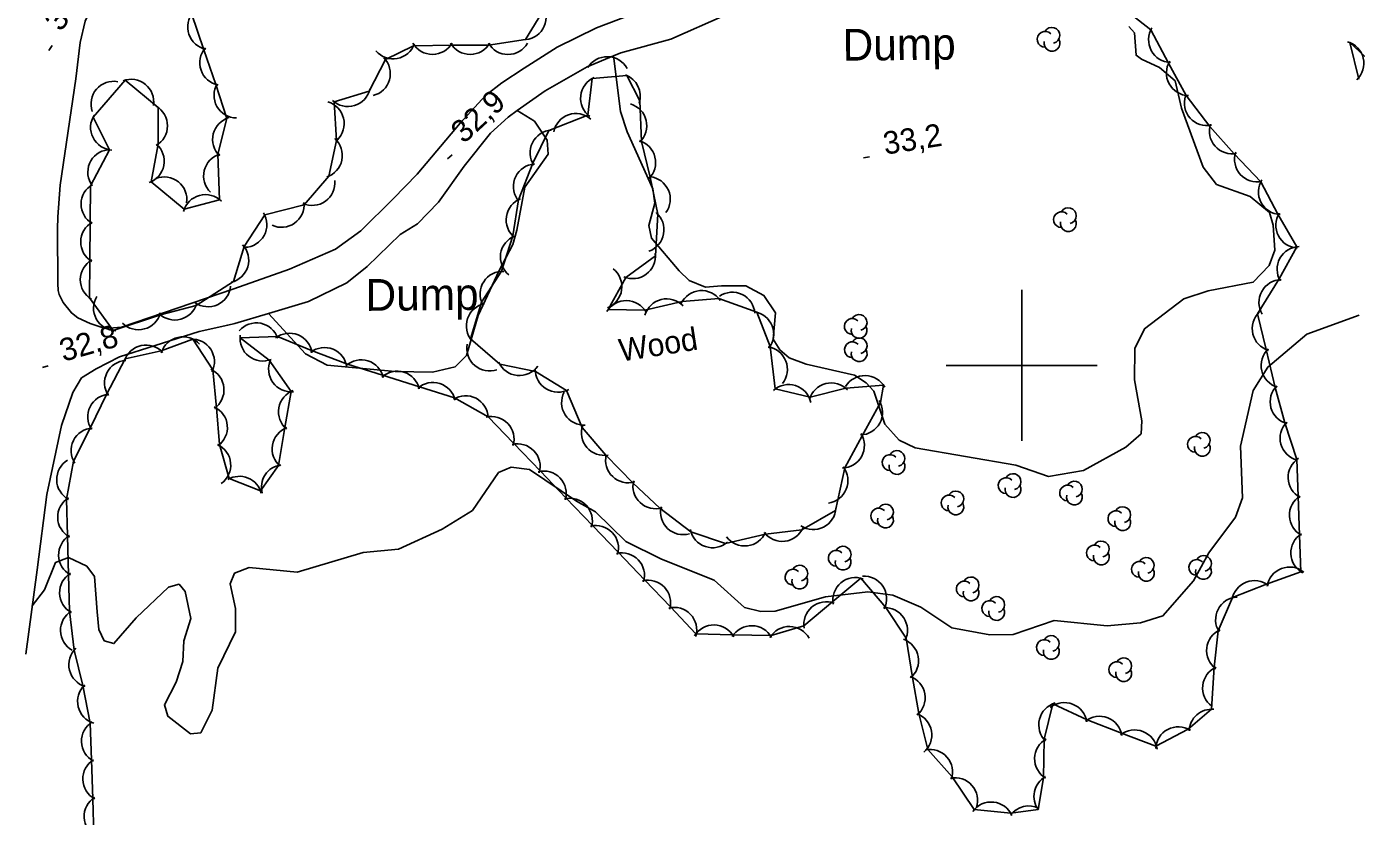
# Model space of a CAD drawing. Extents: x 646142 to 649934, y 5874075 to 5876351.
# Drawn here: x 648068.1 to 648244.3, y 5875740.3 to 5875844.9 of the extents above; entities that cross this region are included whole.
import ezdxf

# ---------------------------------------------------------------- set-up
doc = ezdxf.new("R2010")
doc.units = 0
for name, color, linetype in [('Niveau 2', 7, 'Continuous'), ('Niveau 21', 7, 'Continuous'), ('Niveau 3', 7, 'Continuous'), ('Niveau 44', 7, 'Continuous'), ('Niveau 57', 7, 'Continuous'), ('Niveau 61', 7, 'Continuous')]:
    doc.layers.add(name, color=color, linetype=linetype)

msp = doc.modelspace()

# ---------------------------------------------------------------- linework, layer by layer
at = {"layer": 'Niveau 2'}
for points in [[(648244.72, 5875806.67), (648237.76, 5875804.12), (648232.6, 5875799.77), (648230.65, 5875796.69), (648228.98, 5875789.32), (648229.26, 5875782.45), (648228.31, 5875779.91), (648224.78, 5875775.16), (648222.77, 5875771.45), (648218.71, 5875766.82), (648215.75, 5875765.91), (648211.32, 5875765.51), (648204.28, 5875766.23), (648198.87, 5875764.37), (648195.78, 5875764.31), (648190.73, 5875765.24), (648186.63, 5875767.97), (648182.91, 5875769.57), (648179.61, 5875770.01), (648173.99, 5875769.35), (648167.32, 5875767.45), (648165.43, 5875767.42), (648163.27, 5875767.94), (648159.22, 5875771.54), (648152.25, 5875774.33), (648147.55, 5875776.67), (648143.52, 5875780.62), (648141.01, 5875782.03), (648134.79, 5875786.21), (648132.36, 5875786.54), (648130.64, 5875785.83)], [(648130.64, 5875785.83), (648127.23, 5875780.8), (648123.18, 5875778.3), (648117.41, 5875775.67), (648112.75, 5875775.2), (648104, 5875772.63), (648097.64, 5875773.23), (648095.69, 5875772.5), (648095.11, 5875771.08), (648095.81, 5875767.8), (648095.82, 5875764.69), (648093.48, 5875759.91), (648092.7, 5875754.33), (648091.2, 5875751.34), (648089.84, 5875751.18), (648086.85, 5875753.53), (648086.39, 5875755.05), (648087.94, 5875758.05), (648088.83, 5875760.76), (648088.96, 5875763.53), (648089.89, 5875766.48), (648089.16, 5875770.04), (648088.34, 5875771.02), (648086.94, 5875770.62), (648082.65, 5875766.55), (648079.7, 5875763.16), (648078.41, 5875763.52), (648077.72, 5875765.02), (648077.49, 5875767.36), (648077.13, 5875772.05), (648076.11, 5875773.41), (648073.67, 5875774.54), (648071.94, 5875773.89), (648070.49, 5875770.27), (648068.88, 5875768.14)]]:
    msp.add_lwpolyline(points, dxfattribs=at)
at = {"layer": 'Niveau 21'}
for points in [[(648076.55, 5875805.55), (648078.55, 5875804.9), (648080.72, 5875805.07), (648095.59, 5875810.12), (648102.96, 5875812.75), (648109.06, 5875815.4), (648112.43, 5875817.84), (648116.7, 5875822.08), (648119.89, 5875825.31), (648125.57, 5875832.07), (648128.96, 5875835.77), (648131.12, 5875837.43), (648134.07, 5875839.38), (648138.44, 5875842.13), (648143.63, 5875844.71), (648148.2, 5875846.43), (648154.51, 5875849.21), (648161.94, 5875852.42), (648166.81, 5875855.49)], [(648077.21, 5875848.47), (648075.9, 5875845.58), (648075.22, 5875842.76), (648074.65, 5875837.94), (648072.56, 5875823.89), (648072.28, 5875819.68), (648072.21, 5875818.05), (648072.26, 5875810.84), (648072.32, 5875809.91), (648072.43, 5875809.4), (648072.98, 5875808.33), (648074.08, 5875806.95), (648074.91, 5875806.31), (648076.55, 5875805.55)], [(648068.05, 5875761.77), (648069.51, 5875772.93), (648070.82, 5875782.92), (648072.77, 5875792.04), (648074.27, 5875796.42), (648075.39, 5875798.34), (648077.36, 5875799.53), (648080.45, 5875801.14), (648085.16, 5875802.65), (648090.98, 5875804.48), (648094.79, 5875805.33), (648095.72, 5875805.53), (648100.19, 5875806.88), (648105.47, 5875808.47), (648110.56, 5875810.93), (648113.26, 5875813.09), (648117.64, 5875817.33), (648119.94, 5875818.77), (648122.71, 5875821.63), (648126.13, 5875826.37), (648129.58, 5875830.77), (648131.94, 5875832.9), (648133.15, 5875833.77), (648136.83, 5875836.38), (648142.43, 5875839.56), (648145.89, 5875840.99), (648146.87, 5875841.4), (648153.49, 5875843.22), (648160.69, 5875846.41)]]:
    msp.add_lwpolyline(points, dxfattribs=at)
at = {"layer": 'Niveau 3'}
for p, q in [((648071.08, 5875841.71), (648071.52, 5875842.38)), ((648123.91, 5875827.36), (648124.5, 5875827.9)), ((648179.02, 5875827.49), (648179.81, 5875827.62)), ((648070.22, 5875799.71), (648070.99, 5875799.93))]:
    msp.add_line(p, q, dxfattribs=at)
at = {"layer": 'Niveau 44'}
for points in [[(648248.04, 5875878.17), (648243.29, 5875879.19), (648238.5, 5875877.88), (648235.47, 5875875.2), (648232.69, 5875871.22), (648229.83, 5875867.12), (648229.12, 5875869.89), (648224.27, 5875871.49), (648220.55, 5875874.61), (648218.36, 5875869.7), (648219.08, 5875864.9), (648219.59, 5875859.98), (648217.7, 5875855.51), (648215.56, 5875851.57), (648210.71, 5875851.84), (648205.49, 5875852.51), (648203.54, 5875848.06), (648208.92, 5875849.15), (648213.42, 5875847.32), (648217.09, 5875844.44), (648219.46, 5875840.03), (648221.76, 5875835.76)], [(648076.94, 5875832.89), (648079.13, 5875828.56), (648076.61, 5875823.8), (648076.56, 5875818.95), (648076.51, 5875813.8), (648076.47, 5875808.95), (648079.62, 5875804.61), (648085.89, 5875806.68), (648090.58, 5875807.94), (648095.55, 5875811.1), (648096.95, 5875815.74), (648099.68, 5875819.94), (648104.9, 5875821.26), (648108.19, 5875825.07), (648109.2, 5875829.81), (648108.89, 5875834.89), (648113.53, 5875836.31), (648115.68, 5875840.5), (648119.41, 5875842.31), (648124.49, 5875842.43), (648129.35, 5875842.43), (648134.22, 5875843.15), (648136.75, 5875847.29)], [(648089.96, 5875846.6), (648091.63, 5875841.81), (648093.19, 5875837.22), (648094.65, 5875832.72), (648093.49, 5875828), (648093.71, 5875821.95), (648089.02, 5875820.69), (648084.65, 5875824.33), (648085.56, 5875829.29), (648085.57, 5875834.15), (648081.21, 5875837.8), (648076.94, 5875832.89)], [(648244.65, 5875837.92), (648243.48, 5875842.78), (648245.47, 5875840.93)], [(648181.68, 5875797.39), (648176.67, 5875796.97), (648171.96, 5875795.79), (648167.33, 5875796.89), (648166.65, 5875802.52), (648164.89, 5875807.04), (648159.85, 5875808.85), (648155.01, 5875808.48), (648150.05, 5875807.32), (648145.19, 5875807.39), (648147.55, 5875811.63), (648151.46, 5875814.5), (648151.76, 5875820.02), (648150.77, 5875824.95), (648149.62, 5875829.67), (648149.39, 5875835.04), (648147.67, 5875838.4), (648143.07, 5875837.98), (648142.51, 5875833.16), (648137.33, 5875831.13), (648135.19, 5875826.77), (648133.31, 5875821.95), (648132.56, 5875817.15), (648131.06, 5875812.46), (648128.42, 5875808.38), (648126.94, 5875803.51), (648130.84, 5875800.15), (648135.55, 5875799.21), (648139.69, 5875796.68), (648141.73, 5875791.77), (648144.89, 5875788.09), (648148.51, 5875784.4), (648152.04, 5875781.07), (648156.16, 5875777.95), (648160.76, 5875776.41), (648166.05, 5875777.64), (648170.87, 5875778.22), (648175.33, 5875780.78), (648176.54, 5875786.43), (648178.86, 5875790.69), (648181.26, 5875795.08), (648181.68, 5875797.39)], [(648221.76, 5875835.76), (648224.93, 5875831.66), (648228.16, 5875828.04), (648231.66, 5875824.33), (648233.91, 5875820.03), (648236.46, 5875815.71), (648234.12, 5875811.46), (648231.25, 5875806.81), (648232.39, 5875802.09), (648233.57, 5875797.07), (648234.85, 5875792.39), (648236.43, 5875787.52), (648236.61, 5875782.67), (648236.8, 5875777.52), (648236.98, 5875772.67), (648232.44, 5875771.01), (648227.91, 5875769.27), (648226, 5875764.85), (648225.48, 5875760.02), (648225.15, 5875754.46), (648222.06, 5875751.82), (648217.77, 5875749.56), (648213.2, 5875751.29), (648208.68, 5875753.05), (648204.13, 5875755.19), (648202.95, 5875750.48), (648202.89, 5875745.36), (648202.16, 5875741.18), (648198.54, 5875740.67), (648193.71, 5875741.17), (648190.76, 5875745.49), (648187.54, 5875749.12), (648186.36, 5875753.89), (648185.51, 5875758.67), (648184.66, 5875763.87), (648181.98, 5875767.92), (648178.68, 5875771.83), (648174.96, 5875768.71), (648171.13, 5875765.5), (648166.81, 5875764.23), (648161.67, 5875764.33), (648156.81, 5875764.43), (648153.43, 5875768.03), (648150.07, 5875771.54), (648146.51, 5875775.25), (648143.15, 5875778.76), (648139.59, 5875782.48), (648136.23, 5875785.98), (648132.67, 5875789.7), (648129.31, 5875793.2), (648124.84, 5875795.69), (648120.21, 5875797.15), (648115.3, 5875798.7), (648110.67, 5875800.15), (648105.88, 5875801.97), (648101.39, 5875803.81), (648096.42, 5875803.67), (648100.26, 5875800.7), (648103.19, 5875796.56), (648102.36, 5875791.77), (648101.5, 5875786.76), (648099.14, 5875783.37), (648094.99, 5875785), (648093.71, 5875789.52), (648093.28, 5875794.36)], [(648093.28, 5875794.36), (648092.82, 5875799.43), (648090.17, 5875803.49), (648085.94, 5875801.94), (648081.21, 5875800.89), (648078.74, 5875796.14), (648076.59, 5875791.79), (648074.36, 5875787.31), (648073.42, 5875782.28), (648073.55, 5875777.42), (648073.67, 5875772.28), (648073.8, 5875767.43), (648074.45, 5875762.3), (648075.58, 5875757.58), (648076.57, 5875752.6), (648076.73, 5875747.74), (648076.9, 5875742.6), (648077.06, 5875737.75)]]:
    msp.add_lwpolyline(points, dxfattribs=at)
for centre, radius, start, end in [((648092.47, 5875844.82), 3, 138.8186, 258.7966), ((648133.98, 5875846.14), 3, 268.5248, 28.5028), ((648203.09, 5875843.19), 1.05, 44.1154, 269.804), ((648203.99, 5875843.72), 1.05, 282.2692, 149.7263), ((648219.8, 5875843.13), 3, 148.2853, 268.2633), ((648116.7, 5875843.6), 3, 220.5738, 340.5518), ((648121.91, 5875844.19), 3, 210.19, 330.168), ((648126.92, 5875844.19), 3, 209.9031, 329.8811), ((648131.92, 5875844.18), 3, 209.9031, 329.8811), ((648203.99, 5875842.67), 1.05, 166.9369, 29.6212), ((648242.33, 5875840), 3, 313.5918, 73.5697), ((648094.08, 5875840.08), 3, 138.8186, 258.7966), ((648113.32, 5875838.65), 3, 284.0699, 44.0478), ((648145.06, 5875837.89), 3, 28.6616, 148.6396), ((648222.16, 5875838.73), 3, 148.2853, 268.2633), ((648079.66, 5875834.63), 3, 79.4314, 199.4094), ((648081.98, 5875834.9), 3, 350.8743, 110.8522), ((648095.97, 5875835.77), 3, 149.1982, 269.1762), ((648144.54, 5875835.37), 3, 113.4125, 233.3904), ((648146.45, 5875835.66), 3, 342.1726, 70.0305), ((648110.7, 5875837.29), 3, 226.9493, 346.9272), ((648224.54, 5875834.76), 3, 161.7405, 281.7184), ((648083.8, 5875831.72), 3, 299.9521, 59.93), ((648107.21, 5875832.02), 3, 313.7764, 73.7543), ((648147.31, 5875831.75), 3, 313.6403, 73.6182), ((648079.61, 5875831.52), 3, 146.8689, 266.8468), ((648095.78, 5875829.94), 3, 106.1776, 226.1556), ((648140.92, 5875830.36), 3, 49.176, 169.1539), ((648227.86, 5875831.03), 3, 161.7405, 281.7184), ((648137.84, 5875828.17), 3, 93.8071, 213.785), ((648079.24, 5875825.58), 3, 96.8645, 216.8424), ((648083.37, 5875827.05), 3, 289.1231, 49.101), ((648106.97, 5875827.81), 3, 287.9416, 47.9195), ((648148.48, 5875826.89), 3, 313.6403, 73.6182), ((648094.58, 5875825.09), 3, 106.1776, 226.1556), ((648135.63, 5875823.69), 3, 93.8071, 213.785), ((648231.19, 5875827.29), 3, 161.7405, 281.7184), ((648086.37, 5875821.96), 3, 351.5056, 111.4836), ((648150.42, 5875822.01), 3, 323.724, 83.702), ((648078.35, 5875821.36), 3, 119.4685, 239.4464), ((648105.98, 5875824.19), 3, 245.4111, 5.3891), ((648234.35, 5875822.99), 3, 147.6034, 267.5813), ((648091.82, 5875819.62), 3, 45.0416, 165.0195), ((648101.9, 5875821.29), 3, 245.4111, 5.3891), ((648134.68, 5875819.28), 3, 111.1725, 231.1504), ((648096.97, 5875818.64), 3, 271.5162, 31.4942), ((648149.59, 5875817.95), 3, 289.7022, 49.6802), ((648205.27, 5875819.3), 1.05, 44.1154, 269.804), ((648206.17, 5875819.83), 1.05, 282.2692, 149.7263), ((648236.66, 5875818.56), 3, 147.6034, 267.5813), ((648078.3, 5875816.36), 3, 119.4685, 239.4464), ((648206.17, 5875818.78), 1.05, 166.9369, 29.6212), ((648133.91, 5875814.34), 3, 111.1725, 231.1504), ((648094.56, 5875813.93), 3, 283.1824, 43.1603), ((648148.46, 5875814.49), 3, 246.3535, 6.3315), ((648236.83, 5875812.74), 3, 91.2415, 211.2195), ((648078.25, 5875811.36), 3, 119.4685, 239.4464), ((648144.01, 5875810.43), 3, 291.5682, 51.5461), ((648131.22, 5875809.46), 3, 87.134, 207.112), ((648234.43, 5875808.35), 3, 91.2415, 211.2195), ((648080, 5875807.59), 3, 148.7483, 268.7263), ((648092.18, 5875810.77), 3, 234.6131, 354.5911), ((648157.57, 5875806.91), 3, 34.4112, 154.3891), ((648161.64, 5875806.69), 3, 4.1709, 124.1488), ((648087.78, 5875809.01), 3, 225.0025, 344.9804), ((648129.4, 5875805.24), 3, 101.2047, 221.1826), ((648147.6, 5875805.59), 3, 29.1998, 149.1778), ((648152.95, 5875805.82), 3, 43.8986, 163.8766), ((648082.95, 5875807.72), 3, 225.0025, 344.9804), ((648098.58, 5875802.63), 3, 19.1062, 139.0842), ((648164.13, 5875804.14), 3, 321.2772, 81.2551), ((648177.54, 5875805.16), 1.05, 44.1154, 269.804), ((648178.44, 5875805.69), 1.05, 282.2692, 149.7263), ((648233.54, 5875804.86), 3, 133.5445, 253.5224), ((648088.84, 5875800.78), 3, 42.4796, 162.4575), ((648099.42, 5875803.58), 3, 172.187, 292.1649), ((648102.97, 5875801.26), 3, 7.7963, 127.7743), ((648178.44, 5875804.64), 1.05, 166.9369, 29.6212), ((648083.96, 5875799.7), 3, 42.4796, 162.4575), ((648090.02, 5875800.49), 3, 333.1181, 93.0961), ((648107.6, 5875799.36), 3, 7.7963, 127.7743), ((648129.47, 5875802.26), 3, 169.2952, 289.2731), ((648165.94, 5875799.48), 3, 321.2772, 81.2551), ((648177.55, 5875802.07), 1.05, 44.1154, 269.804), ((648178.45, 5875801.55), 1.05, 166.9369, 29.6212), ((648178.45, 5875802.6), 1.05, 282.2692, 149.7263), ((648234.71, 5875800), 3, 133.5445, 253.5224), ((648081.46, 5875797.67), 3, 93.646, 213.624), ((648103.2, 5875799.49), 3, 155.7974, 275.7754), ((648112.46, 5875797.74), 3, 12.5333, 132.5113), ((648133.44, 5875801.65), 3, 203.9751, 323.953), ((648091.29, 5875796.76), 3, 305.1387, 65.1166), ((648117.23, 5875796.24), 3, 12.5333, 132.5113), ((648138.54, 5875799.45), 3, 178.6037, 298.5817), ((648179.23, 5875795.66), 3, 29.2058, 149.1838), ((648104.51, 5875793.87), 3, 110.2101, 230.188), ((648121.99, 5875794.74), 3, 12.5333, 132.5113), ((648169.1, 5875794.47), 3, 12.0928, 132.0708), ((648174.74, 5875794.67), 3, 44.0513, 164.0293), ((648235.91, 5875795.19), 3, 135.2765, 255.2544), ((648079.24, 5875793.19), 3, 93.646, 213.624), ((648126.29, 5875792.99), 3, 2.3578, 122.3358), ((648142.02, 5875795.08), 3, 152.5847, 272.5626), ((648178.55, 5875793.79), 3, 271.3559, 31.3339), ((648091.74, 5875791.78), 3, 305.1387, 65.1166), ((648129.72, 5875790.23), 3, 343.792, 103.77), ((648077.02, 5875788.71), 3, 93.646, 213.624), ((648103.66, 5875788.94), 3, 110.2101, 230.188), ((648144.65, 5875791.08), 3, 160.6119, 280.5899), ((648237.23, 5875790.37), 3, 135.2765, 255.2544), ((648133.18, 5875786.62), 3, 343.792, 103.77), ((648176.15, 5875789.4), 3, 271.3559, 31.3339), ((648223.01, 5875789.54), 1.05, 44.1154, 269.804), ((648223.91, 5875790.07), 1.05, 282.2692, 149.7263), ((648092.18, 5875786.8), 3, 305.1387, 65.1166), ((648147.85, 5875787.45), 3, 166.6011, 286.5791), ((648182.55, 5875787.13), 1.05, 44.1154, 269.804), ((648183.45, 5875787.66), 1.05, 282.2692, 149.7263), ((648223.91, 5875789.02), 1.05, 166.9369, 29.6212), ((648075.12, 5875784.89), 3, 121.4534, 241.4314), ((648102.25, 5875783.85), 3, 98.3073, 195.0505), ((648173.96, 5875784.73), 3, 277.8558, 37.8338), ((648183.45, 5875786.61), 1.05, 166.9369, 29.6212), ((648238.28, 5875785.16), 3, 122.123, 242.1009), ((648096.33, 5875782.31), 3, 14.5147, 120.5886), ((648136.64, 5875783.01), 3, 343.792, 103.77), ((648151.48, 5875784.01), 3, 166.6011, 286.5791), ((648197.93, 5875784.08), 1.05, 44.1154, 269.804), ((648198.83, 5875784.61), 1.05, 282.2692, 149.7263), ((648206.97, 5875783.62), 1.05, 282.2692, 149.7263), ((648190.36, 5875781.78), 1.05, 44.1154, 269.804), ((648191.26, 5875782.31), 1.05, 282.2692, 149.7263), ((648198.83, 5875783.56), 1.05, 166.9369, 29.6212), ((648206.07, 5875783.09), 1.05, 44.1154, 269.804), ((648206.97, 5875782.57), 1.05, 166.9369, 29.6212), ((648238.46, 5875780.16), 3, 122.123, 242.1009), ((648075.25, 5875779.9), 3, 121.4534, 241.4314), ((648140.1, 5875779.4), 3, 343.792, 103.77), ((648155.12, 5875780.58), 3, 166.6011, 286.5791), ((648172.37, 5875781.26), 3, 236.8575, 356.8354), ((648181.04, 5875780.04), 1.05, 44.1154, 269.804), ((648181.94, 5875780.57), 1.05, 282.2692, 149.7263), ((648191.26, 5875781.26), 1.05, 166.9369, 29.6212), ((648213.37, 5875780.23), 1.05, 282.2692, 149.7263), ((648181.94, 5875779.52), 1.05, 166.9369, 29.6212), ((648212.47, 5875779.7), 1.05, 44.1154, 269.804), ((648213.37, 5875779.18), 1.05, 166.9369, 29.6212), ((648075.37, 5875774.9), 3, 121.4534, 241.4314), ((648143.56, 5875775.79), 3, 343.792, 103.77), ((648159.02, 5875778.85), 3, 191.5194, 311.4973), ((648163.28, 5875779.08), 3, 216.8994, 336.8773), ((648168.25, 5875779.68), 3, 216.8994, 336.8773), ((648238.65, 5875775.16), 3, 122.123, 242.1009), ((648175.42, 5875774.46), 1.05, 44.1154, 269.804), ((648176.32, 5875774.99), 1.05, 282.2692, 149.7263), ((648209.63, 5875775.15), 1.05, 44.1154, 269.804), ((648210.53, 5875775.68), 1.05, 282.2692, 149.7263), ((648147.01, 5875772.18), 3, 343.792, 103.77), ((648176.32, 5875773.94), 1.05, 166.9369, 29.6212), ((648210.53, 5875774.63), 1.05, 166.9369, 29.6212), ((648215.59, 5875772.98), 1.05, 44.1154, 269.804), ((648216.49, 5875773.51), 1.05, 282.2692, 149.7263), ((648223.18, 5875773.23), 1.05, 44.1154, 269.804), ((648224.08, 5875773.76), 1.05, 282.2692, 149.7263), ((648075.5, 5875769.9), 3, 121.4534, 241.4314), ((648169.68, 5875771.95), 1.05, 44.1154, 269.804), ((648170.58, 5875771.43), 1.05, 166.9369, 29.6212), ((648170.58, 5875772.48), 1.05, 282.2692, 149.7263), ((648179.09, 5875769.09), 3, 333.4976, 93.4756), ((648193.28, 5875770.92), 1.05, 282.2692, 149.7263), ((648216.49, 5875772.46), 1.05, 166.9369, 29.6212), ((648224.08, 5875772.71), 1.05, 166.9369, 29.6212), ((648235.48, 5875770.29), 3, 51.1051, 171.083), ((648150.47, 5875768.56), 3, 343.792, 103.77), ((648177.96, 5875768.91), 3, 69.9789, 189.9568), ((648192.38, 5875770.39), 1.05, 44.1154, 269.804), ((648193.28, 5875769.87), 1.05, 166.9369, 29.6212), ((648230.81, 5875768.49), 3, 51.1051, 171.083), ((648174.12, 5875765.7), 3, 69.9789, 189.9568), ((648195.77, 5875767.79), 1.05, 44.1154, 269.804), ((648196.67, 5875768.32), 1.05, 282.2692, 149.7263), ((648228.68, 5875766.32), 3, 92.8516, 212.8296), ((648075.62, 5875764.9), 3, 121.4534, 241.4314), ((648153.93, 5875764.95), 3, 343.792, 103.77), ((648181.85, 5875764.92), 3, 333.4976, 93.4756), ((648196.67, 5875767.27), 1.05, 166.9369, 29.6212), ((648159.2, 5875762.62), 3, 28.8869, 148.8649), ((648164.2, 5875762.52), 3, 28.8869, 148.8649), ((648169.2, 5875762.42), 3, 28.8869, 148.8649), ((648227.49, 5875762.25), 3, 113.8891, 233.8671), ((648183.32, 5875760.9), 3, 310.0582, 70.0362), ((648203, 5875762.63), 1.05, 44.1154, 269.804), ((648203.9, 5875763.16), 1.05, 282.2692, 149.7263), ((648076.73, 5875760.35), 3, 133.4432, 253.4211), ((648203.9, 5875762.11), 1.05, 166.9369, 29.6212), ((648212.6, 5875759.69), 1.05, 44.1154, 269.804), ((648213.5, 5875759.17), 1.05, 166.9369, 29.6212), ((648213.5, 5875760.22), 1.05, 282.2692, 149.7263), ((648226.96, 5875757.28), 3, 113.8891, 233.8671), ((648184.2, 5875755.97), 3, 310.0582, 70.0362), ((648077.89, 5875755.48), 3, 133.4432, 253.4211), ((648205.25, 5875752.4), 3, 105.908, 225.8859), ((648205.64, 5875752.34), 3, 8.7464, 128.7243), ((648225.16, 5875751.46), 3, 84.314, 177.7578), ((648078.41, 5875750.23), 3, 121.8992, 241.8772), ((648185.07, 5875751.05), 3, 310.0582, 70.0362), ((648210.3, 5875750.53), 3, 8.7464, 128.7243), ((648214.96, 5875748.71), 3, 8.7464, 128.7243), ((648220.74, 5875749.13), 3, 57.7799, 177.7578), ((648187.83, 5875746.14), 3, 341.445, 101.423), ((648204.7, 5875747.91), 3, 119.042, 239.02), ((648078.58, 5875745.23), 3, 121.8992, 241.8772), ((648204.61, 5875742.91), 3, 119.042, 216.5219), ((648191.14, 5875742.39), 3, 341.445, 101.423), ((648078.74, 5875740.23), 3, 121.8992, 241.8772), ((648195.94, 5875739.17), 3, 24.0569, 144.0348), ((648200.92, 5875738.65), 3, 62.7471, 144.0348)]:
    msp.add_arc(centre, radius, start, end, dxfattribs=at)
at = {"layer": 'Niveau 57'}
for points in [[(648214.17, 5875844.9), (648214.92, 5875844.04), (648215.14, 5875841.07), (648215.87, 5875840.55), (648218.24, 5875839.47), (648220.32, 5875837.67), (648221.16, 5875834.06), (648224.03, 5875826.25), (648225.81, 5875823.97)], [(648225.81, 5875823.97), (648230.27, 5875822.36), (648232.83, 5875820.26), (648233.3, 5875818.57), (648233.55, 5875815.26), (648232.79, 5875813.25), (648230.67, 5875811.02), (648224.69, 5875809.87), (648221.46, 5875808.82), (648216.26, 5875804.86), (648214.97, 5875802.24), (648214.94, 5875798.1), (648215.92, 5875792.67), (648215.82, 5875790.94), (648213.78, 5875789.18), (648208.18, 5875786.1), (648203.55, 5875785.29), (648199.21, 5875786.79), (648185.88, 5875789.09), (648183.75, 5875790.08), (648181.87, 5875792.23), (648180.39, 5875796.6), (648179.4, 5875797.67), (648177.83, 5875798.69), (648171.43, 5875800.15), (648169.19, 5875801.02), (648167.96, 5875802.07), (648167.06, 5875803.49), (648167.37, 5875806.96), (648165.82, 5875809.26), (648163.43, 5875810.56), (648160.23, 5875810.55), (648158.07, 5875810.38), (648155.94, 5875811.25), (648154.58, 5875812.53), (648150.94, 5875816.84), (648150.58, 5875818.54), (648151.39, 5875821.47), (648151.13, 5875823.4), (648147.7, 5875830.95), (648146.81, 5875833.64), (648145.89, 5875840.99)], [(648133.15, 5875833.77), (648135.44, 5875832.33), (648137.11, 5875829.82), (648137.25, 5875827.99), (648134.15, 5875823.62), (648133.09, 5875817.91), (648132.54, 5875816.03), (648130.74, 5875812.56), (648127.98, 5875806.6), (648126.43, 5875801.31), (648124.94, 5875799.82), (648121.9, 5875799.12), (648116.96, 5875799.2), (648107.96, 5875800.01), (648105.1, 5875801.51), (648100.19, 5875806.88)]]:
    msp.add_lwpolyline(points, dxfattribs=at)
at = {"layer": 'Niveau 61'}
for points in [[(648200, 5875810), (648200, 5875800), (648200, 5875790)], [(648190, 5875800), (648200, 5875800), (648210, 5875800)]]:
    msp.add_lwpolyline(points, dxfattribs=at)

# ---------------------------------------------------------------- texts
at = {"layer": 'Niveau 3'}
for s, rotation, p in [('33,5 ', 56.201, (648072.71, 5875844.08)), ('32,9 ', 42.5102, (648126.06, 5875829.27)), ('33,2 ', 8.9405, (648181.88, 5875827.9)), ('32,8 ', 15.8222, (648073, 5875800.46))]:
    msp.add_text(s, height=3, rotation=rotation, dxfattribs=at).set_placement(p)
at = {"layer": 'Niveau 44'}
msp.add_text('Wood', height=3, rotation=8.9405, dxfattribs=at).set_placement((648146.88, 5875800.49))
at = {"layer": 'Niveau 57'}
for p in [(648176.28, 5875840.36), (648113.06, 5875807.22)]:
    msp.add_text('Dump', height=4.2, rotation=0.5571, dxfattribs=at).set_placement(p)

doc.saveas('drawing.dxf')
